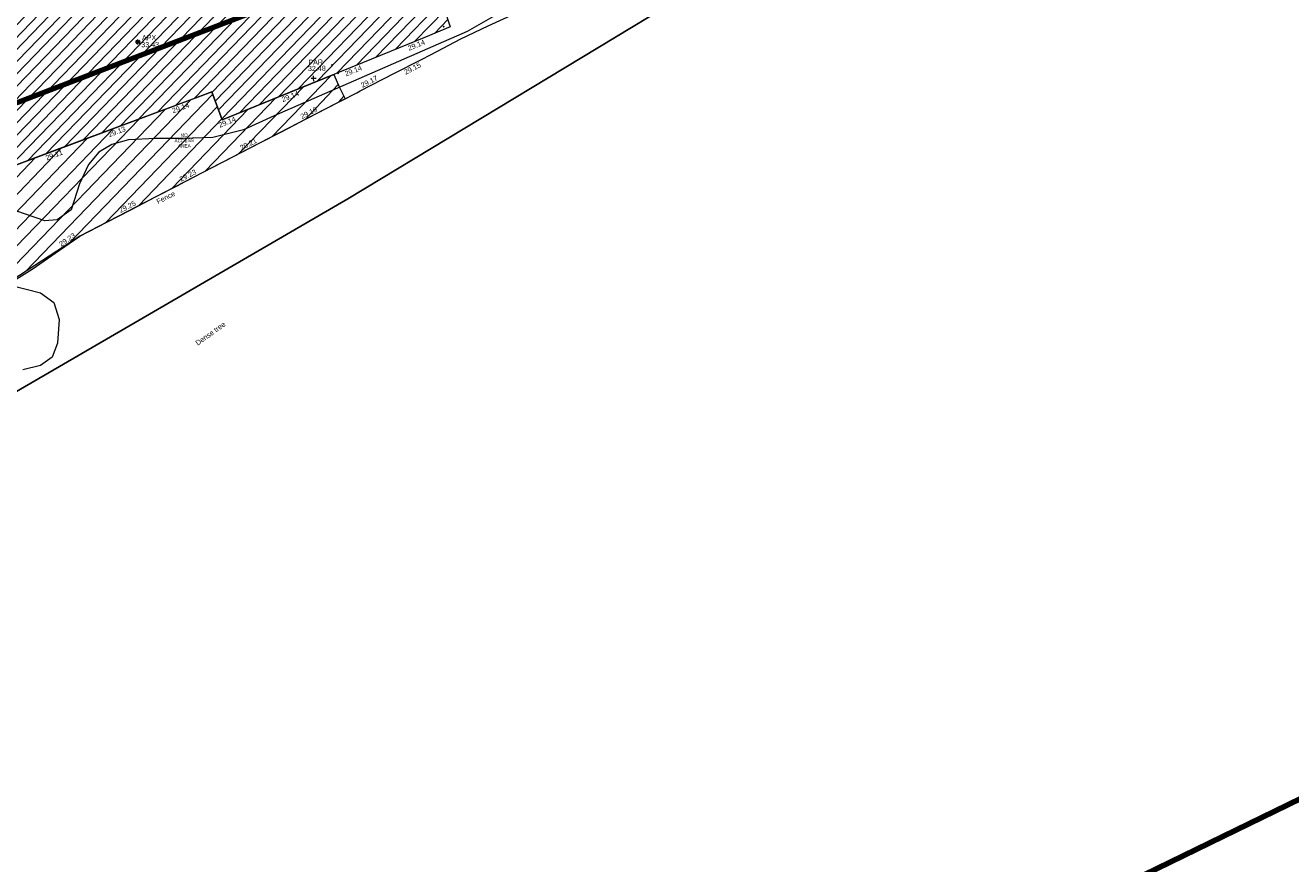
# Model space of a CAD drawing. Header units: millimetres. Extents: x -290717 to 520720, y -103372 to 287762.
# Tile 354 of 375: x 360209 to 453122, y 49811 to 111402. Entities that reach past the tile are written whole.
import ezdxf

# ---------------------------------------------------------------- set-up
doc = ezdxf.new("R2010")
doc.units = ezdxf.units.MM
doc.linetypes.add('IMPORT-HIDDEN2 _3_', pattern=[4762.5, 3175, -1587.5])
doc.linetypes.add('IMPORT-UG_ELEC_STREET LIGHTING_QLB2 _2_', pattern=[2700, 1500, -300, 0, -250, 150, -300, 0, -200])
for name, color, linetype, lineweight, true_color in [('00_TOPO_APEX_BUILDING', 7, 'Continuous', 9, 0x666666), ('00_UAV_APEX_BUILDING', 7, 'Continuous', 9, 0x666666), ('00_UAV_BUILDING_HATCH', 7, 'Continuous', 9, 0x999999), ('00_UAV_BUILDING_OUTLINE', 5, 'Continuous', 9, 0x0000ff), ('00_UAV_FENCE', 7, 'Continuous', 9, 0x264c2f), ('00_UAV_PARAPET', 7, 'Continuous', 9, 0x666666), ('00_UAV_TREE_LINE', 7, 'Continuous', 9, 0x52a552), ('12333-PUM-2D-U-0001-C01 - Rev2_REVIT IMPORT_dwg', 7, 'Continuous', 9, 0x767676), ('A_RHA_Line', 7, 'Continuous', 9, 0x00a600), ('PUM-CHAMBER EXTENTS', 6, 'IMPORT-HIDDEN2 _3_', 9, 0xff00ff), ('PUM-SURVEY BOUNDARY_EXTENT', 190, 'Continuous', 25, 0x7f00ff), ('PUM-UNABLE TO SURVEY', 190, 'Continuous', 9, 0x7f00ff)]:
    doc.layers.add(name, color=color, linetype=linetype, lineweight=lineweight, true_color=true_color)
doc.layers.add('GEN-TEXT', color=7, linetype='Continuous', lineweight=9)
doc.styles.add('Arial_1', font='arial.ttf', dxfattribs={"height": 250})
doc.styles.add('Swis721 Lt BT_2', font='swissl.ttf', dxfattribs={"height": 375})

# ---------------------------------------------------------------- blocks, each defined once
blk = doc.blocks.new('12333-PUM-2D-U-0001-C01 - Rev2_REVIT IMPORT_dwg_MSL_Apex_SYM-2077252-Site Location Plan Existing')
at = {"layer": '00_TOPO_APEX_BUILDING', "color": 254, "true_color": 0xcccccc, "flags": 128}
for points in [[(0, -501), (0, 0), (-501, 0)], [(354, 354), (0, 0), (-354, 354)], [(354, -354), (0, 0), (-354, -354)], [(501, 0), (0, 0), (0, 501)]]:
    blk.add_lwpolyline(points, dxfattribs=at)
blk = doc.blocks.new('12333-PUM-2D-U-0001-C01 - Rev2_REVIT IMPORT_dwg_MSL_Parapet_SYM-V111-Site Location Plan Existing')
at = {"layer": '00_UAV_PARAPET', "color": 254, "true_color": 0xcccccc, "flags": 128}
for points in [[(0, -500), (0, 0), (-500, 0)], [(500, 0), (0, 0), (0, 500)]]:
    blk.add_lwpolyline(points, dxfattribs=at)
blk = doc.blocks.new('12333-PUM-2D-U-0001-C01 - Rev2_REVIT IMPORT_dwg_MGS62954_T2_Galway_ITM_3d_Rev1-2077680-Site Location Plan Existing')
at = {"layer": '00_UAV_BUILDING_HATCH', "true_color": 0xcccccc}
h = blk.add_hatch(dxfattribs=at)
h.set_pattern_fill('FP_1', color=254, style=0, pattern_type=2)
h.set_pattern_definition([(45, (0, 0), (-441.94173824, 441.94173824), [])])
h.paths.add_polyline_path([(534258130, 725648483), (534277656, 725655386), (534278388, 725653331), (534295255, 725659854), (534294221, 725663215), (534296151, 725663831), (534296560, 725662668), (534309422, 725667185), (534307379, 725673088), (534303370, 725671654), (534300996, 725678397), (534310510, 725681741), (534314221, 725671576), (534326501, 725675858), (534324519, 725681362), (534326114, 725681952), (534324161, 725687672), (534318721, 725685739), (534311383, 725706099), (534306310, 725704323), (534306355, 725704193), (534273124, 725692215), (534273148, 725692180), (534273193, 725691953), (534273148, 725691726), (534273019, 725691533), (534272826, 725691404), (534272599, 725691359), (534272359, 725691412), (534272169, 725691548), (534272046, 725691745), (534272031, 725691821), (534266686, 725689895), (534268525, 725684613), (534268048, 725684438), (534269413, 725680562), (534277645, 725683533), (534277950, 725682691), (534281835, 725684093), (534281562, 725684933), (534287960, 725687071), (534294708, 725667897), (534289312, 725665760), (534287625, 725670664), (534264563, 725662495), (534260945, 725672663), (534250837, 725669091), (534258127, 725648493)])
h.paths.add_polyline_path([(534297905, 725687834), (534296490, 725693151), (534301800, 725695024), (534303780, 725689436), (534301176, 725688726)])
at = {"layer": '00_UAV_BUILDING_OUTLINE', "color": 254, "true_color": 0xcccccc, "flags": 128}
blk.add_lwpolyline([(534294364, 725662752), (534295255, 725659854), (534293420, 725659144), (534288757, 725657341), (534284094, 725655538), (534279430, 725653734), (534278388, 725653331), (534277656, 725655386), (534276052, 725654819), (534271338, 725653153), (534266624, 725651486), (534261910, 725649819)], dxfattribs=at)
at = {"layer": '00_UAV_FENCE', "color": 254, "true_color": 0xcccccc}
blk.add_line((534293806, 725657867), (534296017, 725658963), dxfattribs=at)
at = {"layer": '00_UAV_FENCE', "color": 254, "true_color": 0xcccccc, "flags": 128}
for points in [[(534296017, 725658963), (534298048, 725659896), (534300579, 725660996), (534301333, 725661324), (534304465, 725662843), (534305117, 725663072), (534308268, 725664181)], [(534262062, 725641287), (534264260, 725642605), (534266283, 725643959), (534267795, 725644972), (534269751, 725645941), (534270644, 725646384), (534271613, 725646865), (534273403, 725647752), (534275053, 725648570), (534275124, 725648605), (534276370, 725649223), (534277301, 725649684), (534279411, 725650730), (534279604, 725650826), (534281035, 725651536), (534282722, 725652372), (534284083, 725653047), (534284419, 725653213), (534285981, 725653988), (534288304, 725655139), (534288563, 725655268), (534291102, 725656527), (534293043, 725657489), (534293806, 725657867)]]:
    blk.add_lwpolyline(points, dxfattribs=at)
at = {"layer": '00_UAV_TREE_LINE', "color": 254, "true_color": 0xcccccc, "flags": 128}
for points in [[(534302206, 725662645), (534296497, 725659491), (534282202, 725653550), (534279934, 725652570), (534277671, 725652028), (534275447, 725652005), (534273475, 725652045), (534271495, 725651975), (534270264, 725651657), (534269290, 725651100), (534268510, 725650227), (534267826, 725648797), (534267188, 725646898), (534266146, 725646182), (534265238, 725646141), (534260433, 725647877)], [(534262634, 725641456), (534264837, 725640850), (534265797, 725640119), (534266167, 725638857), (534266010, 725637141), (534265602, 725636102), (534264734, 725635510), (534263423, 725635225)]]:
    blk.add_lwpolyline(points, dxfattribs=at)
at = {"xscale": 0.375, "yscale": 0.375, "zscale": 0.375}
for name, p in [('12333-PUM-2D-U-0001-C01 - Rev2_REVIT IMPORT_dwg_MSL_Apex_SYM-2077252-Site Location Plan Existing', (534272301, 725659143)), ('12333-PUM-2D-U-0001-C01 - Rev2_REVIT IMPORT_dwg_MSL_Parapet_SYM-V111-Site Location Plan Existing', (534285158, 725656243))]:
    blk.add_blockref(name, p, dxfattribs=at)
at = {"layer": '00_UAV_APEX_BUILDING', "char_height": 375, "attachment_point": 1, "line_spacing_factor": 1.005062, "style": 'Swis721 Lt BT_2'}
for s, insert, width in [('APX', (534272607, 725659643), 1130.24), ('33.43', (534272547, 725659131), 1495.9)]:
    blk.add_mtext(s, dxfattribs=dict(at, insert=insert, width=width))
at = {"layer": '00_UAV_BUILDING_OUTLINE', "color": 251, "true_color": 0x666666, "char_height": 375, "width": 1495.9, "attachment_point": 1, "line_spacing_factor": 1.005062, "style": 'Swis721 Lt BT_2'}
for s, insert, rotation in [('29.14', (534292063, 725658503), 21.1417), ('29.14', (534287400, 725656699), 21.1417), ('29.14', (534282736, 725654896), 21.1417), ('29.14', (534274677, 725654217), 19.46996), ('29.14', (534278073, 725653093), 21.1417), ('29.13', (534269967, 725652552), 19.46996), ('29.11', (534265329, 725650913), 19.46996)]:
    blk.add_mtext(s, dxfattribs=dict(at, insert=insert, rotation=rotation))
at = {"layer": '00_UAV_FENCE', "color": 251, "true_color": 0x666666, "char_height": 375, "attachment_point": 1, "line_spacing_factor": 1.005062, "style": 'Swis721 Lt BT_2'}
for s, insert, width, rotation in [('29.15', (534291754, 725656728), 1495.9, 26.37052), ('29.17', (534288567, 725655822), 1495.9, 26.37052), ('29.19', (534284087, 725653602), 1495.9, 26.37052), ('29.21', (534279608, 725651381), 1495.9, 26.37052), ('29.23', (534275128, 725649160), 1495.9, 26.37052), ('Fence', (534273413, 725647542), 1681.11, 25.9351), ('29.25', (534270648, 725646939), 1495.9, 26.37052), ('29.23', (534266215, 725644510), 1495.9, 33.80586)]:
    blk.add_mtext(s, dxfattribs=dict(at, insert=insert, width=width, rotation=rotation))
at = {"layer": '00_UAV_PARAPET', "char_height": 375, "attachment_point": 1, "line_spacing_factor": 1.005062, "style": 'Swis721 Lt BT_2'}
for s, insert, width in [('32.48', (534284752, 725657169), 1495.9), ('PAR', (534284789, 725657631), 1168.23)]:
    blk.add_mtext(s, dxfattribs=dict(at, insert=insert, width=width))
at = {"layer": '00_UAV_TREE_LINE', "color": 251, "true_color": 0x666666, "insert": (534276094, 725637069), "char_height": 375, "width": 2939.57, "attachment_point": 1, "rotation": 34.61213, "line_spacing_factor": 1.005062, "style": 'Swis721 Lt BT_2'}
blk.add_mtext('Dense tree', dxfattribs=at)
blk = doc.blocks.new('12333-PUM-2D-U-0001-C01 - Rev2_REVIT IMPORT_dwg-1620468-Site Location Plan Existing')
at = {"layer": 'PUM-CHAMBER EXTENTS', "true_color": 0xfff4d4}
h = blk.add_hatch(dxfattribs=at)
h.set_pattern_fill('FP_14', style=0, pattern_type=2)
h.set_pattern_definition([(45, (-533641079.65, -725615854.36), (-618.7184335, 618.7184335), [])])
h.paths.add_polyline_path([(620505, 25224), (626715, 29117), (646371, 38862), (645958, 39705), (645564, 40669), (637309, 37477), (636577, 39532), (617046, 32629), (609826, 53043), (607531, 52082), (610930, 43212), (616646, 29820), (620022, 25799)])
at = {"layer": 'GEN-TEXT', "color": 253, "true_color": 0xaaaaaa}
for p, q in [((653655, 43999), (653726, 44070)), ((653726, 43999), (653655, 44070)), ((645400, 41325), (645471, 41396)), ((645471, 41325), (645400, 41396)), ((645848, 40702), (645919, 40773)), ((645919, 40702), (645848, 40773))]:
    blk.add_line(p, q, dxfattribs=at)
at = {"layer": 'PUM-SURVEY BOUNDARY_EXTENT', "color": 201, "true_color": 0xd4aaff, "flags": 128}
blk.add_lwpolyline([(434100, 24157), (453045, 39176), (466013, 44123), (482147, 40703), (488217, 30927), (531081, 24250), (561844, 20426), (566062, 8611), (571129, -7616), (575714, -7983), (646442, 31495), (689841, 56726), (691427, 62926), (689638, 69874), (681836, 100645), (672156, 130601), (667141, 148791), (693350, 157472), (716445, 167556), (696843, 196972), (686147, 214213)], dxfattribs=at)
at = {"layer": 'PUM-UNABLE TO SURVEY', "color": 7, "true_color": 0xfff4d4, "flags": 128}
for points in [[(645564, 40669), (645958, 39705), (646371, 38862), (626715, 29117), (620505, 25224), (616646, 29820), (610930, 43212), (607531, 52082), (609826, 53043), (617047, 32628)], [(617051, 32629), (636577, 39532), (637309, 37477), (645564, 40669)]]:
    blk.add_lwpolyline(points, dxfattribs=at)
blk.add_blockref('12333-PUM-2D-U-0001-C01 - Rev2_REVIT IMPORT_dwg_MGS62954_T2_Galway_ITM_3d_Rev1-2077680-Site Location Plan Existing', (-533641080, -725615854))
at = {"layer": 'PUM-UNABLE TO SURVEY', "color": 41, "true_color": 0xffdf7f, "insert": (634495, 36517), "char_height": 250, "width": 1714.02, "attachment_point": 2, "line_spacing_factor": 0.941778, "style": 'Arial_1'}
blk.add_mtext('NO\\PACCESS\\PAREA', dxfattribs=at)

msp = doc.modelspace()

# ---------------------------------------------------------------- linework, layer by layer
at = {"layer": 'A_RHA_Line', "color": 1, "lineweight": 140, "true_color": 0xff0000}
for p, q in [((333923, 95872), (493842, 157259)), ((520720, 87241), (190683, -73821))]:
    msp.add_line(p, q, dxfattribs=at)

# ---------------------------------------------------------------- block references
at = {"layer": '12333-PUM-2D-U-0001-C01 - Rev2_REVIT IMPORT_dwg', "color": 254, "linetype": 'IMPORT-UG_ELEC_STREET LIGHTING_QLB2 _2_', "true_color": 0xffd4d4, "rotation": 0.9999999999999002}
msp.add_blockref('12333-PUM-2D-U-0001-C01 - Rev2_REVIT IMPORT_dwg-1620468-Site Location Plan Existing', (-261895, 55870), dxfattribs=at)

doc.saveas('drawing.dxf')
